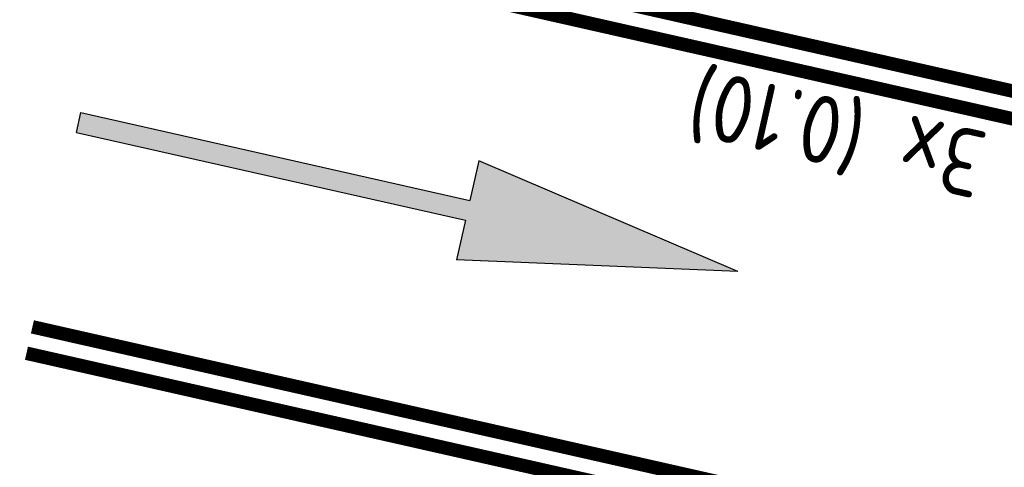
# Model space of a CAD drawing. Header units: metres. Extents: x 116958 to 118326, y 475500 to 477904.
# Tile 804 of 1001: x 117576.96 to 117584.25, y 476744.36 to 476747.67. Entities that reach past the tile are written whole.
import ezdxf

# ---------------------------------------------------------------- set-up
doc = ezdxf.new("R2010")
doc.units = ezdxf.units.M
doc.header["$LTSCALE"] = 0.2
for name, color, linetype in [('N-WE-VW-MARKERING_LANGS_STREEP_GETROKKEN_010-G', 1, 'Continuous'), ('N-WE-VW-MARKERING_PIJL-S', 1, 'Continuous'), ('N-WE-VW-MARKERING_TEKST-G', 7, 'Continuous')]:
    doc.layers.add(name, color=color, linetype=linetype)
doc.styles.get("Standard").update_dxf_attribs({"font": 'isocp.shx'})

# ---------------------------------------------------------------- blocks, each defined once
blk = doc.blocks.new('N-SVW-MARKERING_PIJL_RD_5.0')
at = {"layer": 'N-WE-VW-MARKERING_PIJL-S'}
blk.add_hatch(color=256, dxfattribs=at).paths.add_polyline_path([(2.95, -0.375), (2.95, -0.075), (0, -0.075), (0, 0.075), (2.95, 0.075), (2.95, 0.375), (5, 0)])
for p, q in [((2.95, 0.375), (2.95, 0.075)), ((5, 0), (2.95, 0.375)), ((0, 0.075), (2.95, 0.075)), ((0, -0.075), (0, 0.075)), ((5, 0), (2.95, -0.375)), ((0, -0.075), (2.95, -0.075)), ((2.95, -0.075), (2.95, -0.375))]:
    blk.add_line(p, q, dxfattribs=at)

msp = doc.modelspace()

# ---------------------------------------------------------------- linework, layer by layer
at = {"layer": 'N-WE-VW-MARKERING_LANGS_STREEP_GETROKKEN_010-G', "const_width": 0.1, "flags": 128}
for points in [[(117577.7869, 476748.6172), (117594.4659, 476744.846)], [(117577.7428, 476748.4221), (117594.4217, 476744.6509)]]:
    msp.add_lwpolyline(points, dxfattribs=at)
msp.add_lwpolyline([(117577.015, 476745.2032), (117585.9114, 476743.1917), (117587.386, 476742.8583, -0.192077), (117593.6135, 476738.8088), (117594.2257, 476741.5168), (117577.0591, 476745.3983)], format="xyb", dxfattribs=at)

# ---------------------------------------------------------------- block references
at = {"layer": 'N-WE-VW-MARKERING_PIJL-S', "rotation": 347.2595187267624}
msp.add_blockref('N-SVW-MARKERING_PIJL_RD_5.0', (117577.4009, 476746.9102), dxfattribs=at)

# ---------------------------------------------------------------- texts
at = {"layer": 'N-WE-VW-MARKERING_TEKST-G'}
msp.add_text('3x (0.10)', height=0.5, rotation=167.2991, dxfattribs=at).set_placement((117584.1448, 476746.8334))

doc.saveas('drawing.dxf')
